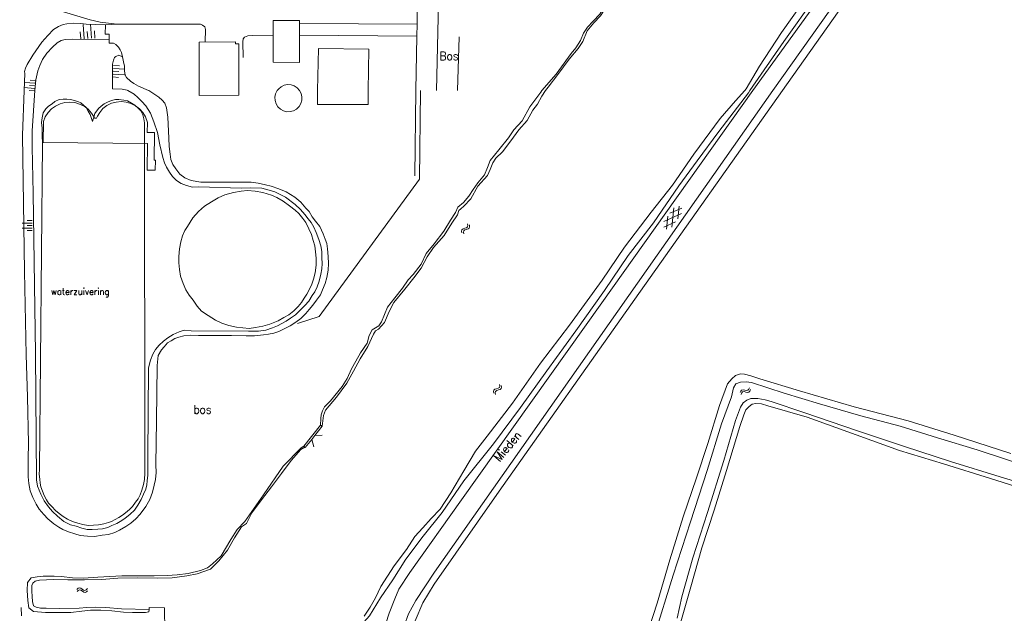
# Model space of a CAD drawing. Header units: metres. Extents: x 189705 to 199106, y 581686 to 588448.
# Tile 546 of 555: x 198046 to 198279, y 587876 to 588017. Entities that reach past the tile are written whole.
import ezdxf

# ---------------------------------------------------------------- set-up
doc = ezdxf.new("R2010")
doc.units = ezdxf.units.M
doc.layers.add('B-WA-OG-GBKN-G', color=7, linetype='Continuous', lineweight=18)
doc.styles.add('Style-STANDARD', font='STANDARD.shx')

msp = doc.modelspace()

# ---------------------------------------------------------------- linework, layer by layer
at = {"layer": 'B-WA-OG-GBKN-G'}
for p, q in [((198061.406, 588012.264), (198061.186, 588015.618)), ((198063.084, 588012.374), (198062.863, 588015.729)), ((198060.568, 588012.209), (198060.457, 588013.886)), ((198062.245, 588012.319), (198062.135, 588013.996)), ((198063.922, 588012.429), (198063.812, 588014.107)), ((198068.353, 588005.933), (198069.708, 588005.84)), ((198068.167, 588003.223), (198069.522, 588003.13)), ((198068.214, 588003.901), (198070.923, 588003.715)), ((198068.26, 588004.578), (198069.615, 588004.485)), ((198068.306, 588005.255), (198071.016, 588005.07)), ((198049.748, 588001.728), (198047.328, 588001.953)), ((198049.692, 588001.123), (198048.482, 588001.235)), ((198049.804, 588002.333), (198048.594, 588002.446)), ((198049.636, 588000.518), (198047.215, 588000.743)), ((198049.58, 587999.913), (198048.369, 588000.025)), ((198202.688, 587970.918), (198198.488, 587969.05)), ((198202.7, 587972.247), (198199.91, 587971.006)), ((198200.346, 587967.697), (198200.828, 587972.269)), ((198201.771, 587969.656), (198202.092, 587972.69)), ((198049.121, 587968.685), (198046.762, 587968.685)), ((198049.121, 587969.275), (198047.941, 587969.275)), ((198152.126, 587968.099), (198152.07, 587968.504)), ((198152.543, 587967.83), (198152.488, 587968.235)), ((198201.261, 587968.956), (198198.474, 587967.717)), ((198199.083, 587967.274), (198199.402, 587970.308)), ((198049.121, 587967.505), (198046.762, 587967.505)), ((198049.121, 587968.095), (198047.941, 587968.095)), ((198049.121, 587966.915), (198047.941, 587966.915)), ((198150.667, 587966.801), (198150.742, 587967.12)), ((198150.724, 587966.398), (198150.667, 587966.801)), ((198150.742, 587967.12), (198151.007, 587967.33)), ((198151.007, 587967.33), (198151.396, 587967.449)), ((198151.087, 587966.532), (198151.165, 587966.851)), ((198151.141, 587966.128), (198151.087, 587966.532)), ((198151.165, 587966.851), (198151.42, 587967.055)), ((198151.396, 587967.449), (198151.786, 587967.57)), ((198151.42, 587967.055), (198151.815, 587967.182)), ((198151.786, 587967.57), (198152.046, 587967.772)), ((198151.815, 587967.182), (198152.205, 587967.299)), ((198152.046, 587967.772), (198152.126, 587968.099)), ((198152.205, 587967.299), (198152.465, 587967.502)), ((198152.465, 587967.502), (198152.543, 587967.83)), ((198158.207, 587928.847), (198158.28, 587929.166)), ((198158.266, 587928.444), (198158.207, 587928.847)), ((198158.28, 587929.166), (198158.544, 587929.378)), ((198158.544, 587929.378), (198158.932, 587929.498)), ((198158.628, 587928.58), (198158.704, 587928.9)), ((198158.684, 587928.177), (198158.628, 587928.58)), ((198158.704, 587928.9), (198158.958, 587929.104)), ((198158.932, 587929.498), (198159.322, 587929.621)), ((198158.958, 587929.104), (198159.352, 587929.233)), ((198159.322, 587929.621), (198159.581, 587929.825)), ((198159.352, 587929.233), (198159.743, 587929.353)), ((198159.581, 587929.825), (198159.659, 587930.152)), ((198159.659, 587930.152), (198159.602, 587930.556)), ((198159.743, 587929.353), (198160.001, 587929.556)), ((198160.001, 587929.556), (198160.078, 587929.885)), ((198160.078, 587929.885), (198160.02, 587930.289)), ((198216.514, 587928.598), (198216.664, 587928.977)), ((198216.664, 587928.977), (198216.886, 587929.217)), ((198216.886, 587929.217), (198217.221, 587929.269)), ((198216.896, 587928.536), (198217.121, 587928.775)), ((198217.121, 587928.775), (198217.443, 587928.825)), ((198217.221, 587929.269), (198217.618, 587929.18)), ((198217.443, 587928.825), (198217.849, 587928.741)), ((198217.618, 587929.18), (198218.016, 587929.092)), ((198217.849, 587928.741), (198218.247, 587928.65)), ((198218.016, 587929.092), (198218.342, 587929.14)), ((198218.247, 587928.65), (198218.573, 587928.697)), ((198218.342, 587929.14), (198218.573, 587929.384)), ((198218.573, 587929.384), (198218.725, 587929.763)), ((198218.573, 587928.697), (198218.803, 587928.944)), ((198218.803, 587928.944), (198218.955, 587929.323)), ((198216.743, 587928.158), (198216.896, 587928.536)), ((198059.676, 587882.042), (198059.962, 587882.332)), ((198059.962, 587882.332), (198060.261, 587882.467)), ((198060.261, 587882.467), (198060.589, 587882.384)), ((198060.589, 587882.384), (198060.92, 587882.147)), ((198060.92, 587882.147), (198061.253, 587881.91)), ((198061.88, 587881.962), (198062.168, 587882.252)), ((198059.716, 587881.547), (198060.004, 587881.835)), ((198060.004, 587881.835), (198060.305, 587881.968)), ((198060.305, 587881.968), (198060.621, 587881.889)), ((198060.621, 587881.889), (198060.962, 587881.652)), ((198060.962, 587881.652), (198061.293, 587881.413)), ((198061.253, 587881.91), (198061.571, 587881.827)), ((198061.293, 587881.413), (198061.611, 587881.33)), ((198061.571, 587881.827), (198061.88, 587881.962)), ((198061.611, 587881.33), (198061.919, 587881.467)), ((198061.919, 587881.467), (198062.207, 587881.757))]:
    msp.add_line(p, q, dxfattribs=at)
at = {"layer": 'B-WA-OG-GBKN-G', "flags": 128}
for points in [[(198218.858, 588000), (198226.826, 588011.607), (198234.472, 588022.419), (198240.211, 588030.823), (198245.012, 588037.886), (198252.451, 588047.487), (198258.072, 588056.172), (198262.77, 588063.316), (198269.641, 588072.032), (198276.756, 588081.243), (198284.032, 588092.487), (198291.276, 588103.013), (198298.839, 588114.226), (198299.116, 588114.691), (198307.78, 588128.74), (198313.086, 588135.927), (198317.489, 588143.923)], [(198219.501, 588000), (198264.186, 588061.84), (198297.5, 588108.187), (198303.203, 588116.657), (198313.998, 588133.091), (198315.018, 588133.977), (198315.961, 588134.507), (198317.31, 588134.883), (198318.556, 588134.979), (198320.006, 588135.049), (198323.213, 588133.753)], [(198224.296, 588000), (198296.712, 588102.037), (198316.041, 588128.887), (198316.909, 588129.798), (198317.724, 588130.329), (198318.361, 588130.606), (198319.15, 588130.73), (198320.065, 588130.65), (198320.776, 588130.545), (198321.74, 588130.058), (198327.19, 588125.916)], [(198283.724, 588096.809), (198276.544, 588086.922), (198272.002, 588079.277), (198268.487, 588073.728), (198264.325, 588068.328), (198258.774, 588060.455), (198254.232, 588053.327), (198250.626, 588047.979), (198247.872, 588044.968), (198242.812, 588038.292), (198240.446, 588034.983), (198236.887, 588028.251), (198231.362, 588020.798), (198226.289, 588013.734), (198221.074, 588005.803), (198217.966, 588000.411), (198217.598, 588000)], [(198271.773, 588051.741), (198267.366, 588051.14), (198262.963, 588049.298), (198260.088, 588046.847), (198257.951, 588044.363), (198226.542, 588000)], [(198191.1, 588030.926), (198190.307, 588029.294), (198189.859, 588027.647), (198188.995, 588026.028), (198187.824, 588024.305), (198186.681, 588023.358), (198185.453, 588022.163), (198184.967, 588020.94), (198184.365, 588019.835), (198183.33, 588018.059), (198181.736, 588016.442), (198180.41, 588015.033), (198179.474, 588013.616), (198178.798, 588011.846), (198177.673, 588010.111), (198176.594, 588008.792), (198172.978, 588003.905), (198169.635, 588000)], [(198000, 588022.267), (198031.621, 588021.657), (198039.475, 588021.243), (198043.847, 588020.945), (198047.532, 588020.447), (198048.421, 588020.418), (198051.42, 588019.973), (198054.112, 588019.301), (198062.772, 588016.773), (198065.134, 588016.153), (198069.149, 588015.678), (198088.014, 588015.676), (198088.878, 588015.698), (198089.411, 588015.493), (198089.893, 588015.084), (198090.093, 588014.422), (198089.98, 588011.523)], [(198170.527, 588000), (198171.118, 588000.82), (198173.425, 588003.779), (198176.094, 588007.444), (198178.247, 588009.989), (198179.326, 588011.646), (198180.385, 588014.112), (198181.936, 588016.016), (198183.487, 588017.661), (198184.379, 588019.001), (198185.426, 588020.303), (198185.749, 588021.228), (198185.981, 588022.173)], [(198140.155, 588020.903), (198140.159, 588015.69), (198112.397, 588015.906)], [(198144.743, 588000), (198145.188, 588020.729)], [(198047.203, 588000), (198047.365, 588004.071), (198047.315, 588004.503), (198047.548, 588005.341), (198047.932, 588006.204), (198049.212, 588008.361), (198051.411, 588011.429), (198052.765, 588013.025), (198054.169, 588014.418), (198055.29, 588015.125), (198056.411, 588015.604), (198057.276, 588015.753), (198058.777, 588015.95), (198060.582, 588015.892), (198061.878, 588015.708), (198066.403, 588015.562), (198066.368, 588013.35), (198067.309, 588013.321), (198067.29, 588012.125), (198058.736, 588012.187), (198056.931, 588012.092), (198055.938, 588011.817), (198055.021, 588011.337), (198053.873, 588010.299), (198052.596, 588008.855), (198051.496, 588007.334), (198050.881, 588005.938), (198050.443, 588004.694), (198049.977, 588002.56), (198049.692, 588000)], [(198066.403, 588015.562), (198069.149, 588015.678)], [(198112.328, 588016.56), (198112.304, 588006.681), (198106.062, 588006.696), (198106.086, 588016.575), (198112.328, 588016.56)], [(198140.046, 588012.893), (198140.159, 588015.69)], [(198098.966, 588007.85), (198098.929, 588011.512), (198098.958, 588012.274), (198099.341, 588012.654), (198100.105, 588012.956), (198101.122, 588013.028), (198106.003, 588012.983)], [(198112.385, 588013.109), (198140.046, 588012.893), (198139.826, 588000)], [(198149.716, 588000), (198150.114, 588012.749)], [(198071.704, 588000), (198071.527, 588000.131), (198070.384, 588000.339), (198068.122, 588000.45), (198068.119, 588006.223), (198068.327, 588007.163), (198068.558, 588007.797), (198068.915, 588008.101), (198069.577, 588008.378), (198070.491, 588007.993), (198070.215, 588008.986), (198069.938, 588009.648), (198069.483, 588010.311), (198068.875, 588010.873), (198068.343, 588011.206), (198067.275, 588011.185), (198067.29, 588012.125)], [(198088.589, 588000), (198088.577, 588011.495), (198097.144, 588011.504), (198097.144, 588011.046)], [(198097.144, 588011.046), (198097.941, 588011.05), (198097.997, 588000)], [(198070.491, 588007.993), (198070.664, 588006.797), (198070.889, 588005.753), (198070.961, 588004.66), (198071.109, 588003.667), (198071.412, 588003.081), (198072.375, 588002.238), (198073.11, 588001.701), (198074.2, 588001.035), (198075.368, 588000.598), (198076.206, 588000.213), (198076.688, 588000)], [(198116.593, 588000), (198116.771, 588009.98), (198128.721, 588009.767), (198128.547, 588000)], [(198107.06, 588000.033), (198107.388, 588000.45), (198107.946, 588000.912), (198108.685, 588001.264), (198109.489, 588001.418), (198110.306, 588001.364), (198111.083, 588001.105), (198111.769, 588000.658), (198112.32, 588000.053), (198112.348, 588000)], [(198086.586, 587942.203), (198084.932, 587941.988), (198083.811, 587941.717), (198082.843, 587941.37), (198081.948, 587940.818), (198081.131, 587940.367), (198080.336, 587939.459), (198079.694, 587938.701), (198078.92, 587937.386), (198078.647, 587935.025), (198078.464, 587922.015), (198078.301, 587911.52), (198078.414, 587909.74), (198078.248, 587908.09), (198077.957, 587906.72), (198077.562, 587905.045), (198076.937, 587903.297), (198075.933, 587901.704), (198074.621, 587899.885), (198073.595, 587898.75), (198072.443, 587897.743), (198071.267, 587896.939), (198069.734, 587896.062), (198068.611, 587895.538), (198067.108, 587895.067), (198065.632, 587894.901), (198063.85, 587894.585), (198062.198, 587894.675), (198060.471, 587894.842), (198059.152, 587895.183), (198057.656, 587895.652), (198056.313, 587896.197), (198055.402, 587896.789), (198054.189, 587897.587), (198052.826, 587898.792), (198051.817, 587899.766), (198050.76, 587901.046), (198050.032, 587902.221), (198049.232, 587903.828), (198048.635, 587905.409), (198048.293, 587907.089), (198048.128, 587908.691), (198048.118, 587910.597), (198048.163, 587912.986), (198048.192, 587916.544), (198047.953, 587927.575), (198047.704, 587937.565), (198047.255, 587957.214), (198046.783, 587989.493), (198047.203, 588000)], [(198104.391, 587943.328), (198102.635, 587943.089), (198100.245, 587943.108), (198086.722, 587943.219), (198085.045, 587943.334), (198083.872, 587942.937), (198082.444, 587942.339), (198081.166, 587941.587), (198080.143, 587940.756), (198079.093, 587939.825), (198078.296, 587938.789), (198077.601, 587937.702), (198077.055, 587936.258), (198076.634, 587934.432), (198076.411, 587913.467), (198076.442, 587911.103), (198076.451, 587909.095), (198076.287, 587907.724), (198076.178, 587906.81), (198075.941, 587905.796), (198075.397, 587904.555), (198074.904, 587903.364), (198074.054, 587901.999), (198073.281, 587900.811), (198072.257, 587899.879), (198070.977, 587898.797), (198069.929, 587898.119), (198069.137, 587897.668), (198067.964, 587897.169), (198066.969, 587896.72), (198065.721, 587896.425), (198064.652, 587896.307), (198063.304, 587896.216), (198062.135, 587896.251), (198060.815, 587896.516), (198059.472, 587897.01), (198058.153, 587897.377), (198056.558, 587898.152), (198055.119, 587899.409), (198053.882, 587900.512), (198052.951, 587901.587), (198051.946, 587903.044), (198051.145, 587904.626), (198050.347, 587906.513), (198050.08, 587908.015), (198049.842, 587937.878), (198049.314, 587975.774), (198049.073, 587986.603), (198049.079, 587990.465), (198049.692, 588000)], [(198071.704, 588000), (198073.225, 587999.163), (198074.083, 587998.394), (198075.015, 587997.446), (198075.998, 587996.37), (198077.052, 587994.659), (198077.899, 587992.619), (198078.692, 587990.122), (198079.279, 587987.22), (198080.016, 587984.164), (198080.387, 587982.891), (198080.887, 587981.87), (198081.538, 587980.696), (198082.293, 587979.673), (198083.251, 587978.725), (198084.339, 587978.08), (198085.555, 587977.537), (198087.001, 587977.195), (198088.501, 587977.259), (198098.515, 587976.948), (198100.625, 587976.982), (198103.395, 587976.908), (198105.171, 587976.462), (198106.49, 587976.044), (198108.996, 587974.779), (198111.295, 587973.082), (198112.582, 587971.928), (198113.614, 587970.675), (198114.369, 587969.652), (198115.099, 587968.782), (198115.726, 587967.709), (198116.224, 587966.46), (198116.922, 587964.828), (198117.367, 587963.325), (198117.585, 587961.925), (198117.598, 587960.502), (198117.638, 587959.155), (198117.602, 587957.859), (198117.363, 587956.59), (198116.994, 587954.967), (198116.5, 587953.624), (198115.905, 587952.434), (198115.338, 587951.524), (198114.515, 587950.26), (198113.565, 587949.226), (198112.411, 587947.99), (198111.361, 587947.007), (198110.21, 587946.178), (198109.137, 587945.526), (198108.141, 587944.924)], [(198076.688, 588000), (198077.903, 587999.252), (198079.015, 587998.48), (198079.848, 587997.762), (198080.452, 587997.02), (198080.85, 587995.899), (198081.137, 587993.711), (198081.376, 587988.728), (198081.512, 587986.77), (198081.701, 587985.015), (198081.894, 587983.717), (198082.392, 587982.518), (198083.07, 587981.496), (198084.026, 587980.243), (198085.189, 587979.42), (198086.658, 587978.773), (198089.018, 587978.322), (198098.272, 587978.322), (198100.916, 587978.352), (198102.541, 587978.11), (198104.266, 587977.74), (198105.586, 587977.399), (198107.462, 587976.773), (198109.159, 587976.073), (198111.183, 587974.812), (198112.596, 587973.606), (198113.805, 587972.223), (198114.612, 587971.404), (198115.339, 587970.178), (198116.118, 587969.104), (198117.1, 587967.876), (198117.873, 587966.142), (198118.372, 587964.892), (198118.77, 587963.822), (198118.963, 587962.575), (198119.126, 587960.794), (198119.189, 587959.142), (198119.074, 587957.542), (198118.806, 587955.841), (198118.387, 587954.422), (198117.79, 587952.927), (198117.297, 587951.686), (198116.372, 587950.448), (198115.498, 587949.261), (198114.574, 587948.226), (198113.829, 587947.267), (198112.625, 587946.133), (198111.423, 587945.253), (198110.069, 587944.426), (198108.511, 587943.6)], [(198097.997, 588000), (198098.003, 587998.919), (198088.595, 587998.871), (198088.589, 588000)], [(198112.348, 588000), (198112.7, 587999.328), (198112.885, 587998.53), (198112.862, 587997.712), (198112.634, 587996.926), (198112.214, 587996.224), (198111.63, 587995.65), (198110.921, 587995.242), (198110.131, 587995.027), (198109.312, 587995.018), (198108.518, 587995.217), (198107.8, 587995.609), (198107.204, 587996.171), (198106.769, 587996.864), (198106.523, 587997.645), (198106.483, 587998.463), (198106.651, 587999.264), (198106.868, 587999.708), (198107.041, 588000)], [(198107.041, 588000), (198107.06, 588000.033)], [(198111.852, 587944.945), (198117.001, 587946.58), (198140.681, 587979.094), (198140.9, 588000)], [(198128.547, 588000), (198128.547, 587996.714), (198116.593, 587996.714), (198116.593, 588000)], [(198117.678, 587920.628), (198117.98, 587923.217), (198118.477, 587924.427), (198121.056, 587927.555), (198123.473, 587930.837), (198125.114, 587933.634), (198126.697, 587936.56), (198128.506, 587939.493), (198129.804, 587942.393), (198130.327, 587943.222), (198131.026, 587943.61), (198132.416, 587945.203), (198133.487, 587947.773), (198134.618, 587949.942), (198137.21, 587953.05), (198139.388, 587955.776), (198141.088, 587958.029), (198142.483, 587960.664), (198144.027, 587962.943), (198146.522, 587965.779), (198148.377, 587968.686), (198149.663, 587970.642), (198150.024, 587971.69), (198150.477, 587972.046), (198151.175, 587972.701), (198152.823, 587974.404), (198154.458, 587977.446), (198156.804, 587979.894), (198157.405, 587981.325), (198158.025, 587982.911), (198158.781, 587984.063), (198160.306, 587985.54), (198162.323, 587988.11), (198164.223, 587990.707), (198166.181, 587992.934), (198167.473, 587995.382), (198168.624, 587996.806), (198169.606, 587998.722), (198170.527, 588000)], [(198121.527, 587868.238), (198125.451, 587872.054), (198128.849, 587875.848), (198131.474, 587880.106), (198134.379, 587884.357), (198137.461, 587889.194), (198141.548, 587894.672), (198146.091, 587900.279), (198151.181, 587907.702), (198158.189, 587916.505), (198164.561, 587925.104), (198170.811, 587933.715), (198177.648, 587943.175), (198184.427, 587952.725), (198190.068, 587961.032), (198196.014, 587968.744), (198202.057, 587977.465), (198206.328, 587983.415), (198211.466, 587990.363), (198218.519, 587999.506), (198218.858, 588000)], [(198169.635, 588000), (198169.357, 587999.675), (198166.819, 587996.172), (198165.005, 587992.882), (198163.005, 587990.726), (198161.704, 587988.834), (198159.48, 587985.994), (198157.441, 587983.473), (198156.811, 587981.821), (198156.076, 587980.11), (198154.514, 587978.187), (198153.375, 587976.594), (198152.368, 587975.028), (198151.08, 587973.514), (198149.755, 587972.45), (198149.178, 587971.208), (198148.052, 587969.342), (198146.455, 587966.761), (198144.147, 587963.784), (198142.303, 587961.53), (198141.071, 587959.006), (198139.195, 587956.524), (198138.031, 587955.264), (198136.703, 587953.327), (198134.886, 587951.046), (198133.134, 587948.778), (198131.729, 587945.298), (198131.082, 587944.362), (198129.516, 587943.468), (198128.769, 587942.083), (198128.295, 587940.28), (198126.77, 587938.024), (198125.651, 587936.015), (198124.616, 587934.253)], [(198217.598, 588000), (198215.407, 587997.555), (198211.806, 587993.385), (198205.57, 587984.948), (198200.51, 587977.677), (198195.475, 587971.299), (198189.18, 587963.011), (198183.901, 587955.164), (198176.172, 587944.545), (198169.34, 587935.545), (198162.691, 587926.079), (198156.661, 587918.316), (198153.966, 587914.722), (198151.19, 587910.115), (198148.144, 587904.88), (198145.581, 587901.043), (198143.454, 587898.846), (198141.518, 587896.629), (198139.588, 587894.563), (198137.596, 587891.47), (198134.738, 587887.627), (198131.55, 587882.733), (198130.324, 587880.056), (198129.035, 587877.909), (198127.608, 587875.729)], [(198133.528, 587876.451), (198134.847, 587879.849), (198135.828, 587882.105), (198138.421, 587886.08), (198150.66, 587903.235), (198183.809, 587949.819), (198219.501, 588000)], [(198136.013, 587860.335), (198135.872, 587861.514), (198135.887, 587863.853), (198135.957, 587866.776), (198136.464, 587870.509), (198137.094, 587873.454), (198138.129, 587876.295), (198139.853, 587879.435), (198144.244, 587886.143), (198224.296, 588000)], [(198226.542, 588000), (198191.634, 587950.696), (198159.506, 587905.304), (198144.154, 587883.302), (198141.496, 587878.923), (198139.648, 587874.634), (198138.339, 587869.892), (198137.775, 587864.122), (198138.66, 587858.321), (198140.336, 587853.391), (198143.903, 587847.537), (198153.751, 587833.788), (198164.418, 587819.866), (198170.501, 587811.924), (198171.848, 587810.569), (198176, 587808.194)], [(198139.594, 587979.84), (198139.826, 588000)], [(198067.182, 587897.913), (198066.009, 587897.541), (198064.788, 587897.373), (198063.592, 587897.23), (198062.321, 587897.215), (198061.102, 587897.454), (198059.859, 587897.718), (198058.591, 587898.135), (198057.452, 587898.678), (198056.415, 587899.322), (198055.454, 587900.016), (198054.571, 587900.76), (198053.765, 587901.656), (198052.983, 587902.476), (198052.456, 587903.243), (198051.93, 587904.238), (198051.558, 587905.334), (198051.134, 587906.303), (198051.014, 587907.168), (198050.869, 587908.135), (198050.777, 587909.305), (198050.811, 587910.423), (198051.521, 587987.523), (198051.486, 587989.455), (198051.423, 587991.132), (198051.333, 587992.48), (198051.418, 587993.572), (198051.682, 587994.714), (198052.325, 587995.674), (198052.991, 587996.355), (198053.809, 587996.907), (198054.475, 587997.436), (198055.47, 587997.885), (198056.411, 587997.953), (198057.25, 587997.972), (198058.266, 587997.887), (198059.053, 587997.703), (198059.889, 587997.417), (198060.573, 587997.081), (198061.255, 587996.567), (198061.861, 587996.003), (198062.362, 587995.16), (198062.813, 587994.343), (198063.359, 587992.738), (198063.883, 587994.589), (198064.757, 587995.776), (198065.372, 587996.355), (198066.088, 587996.909), (198066.93, 587997.308), (198067.874, 587997.682)], [(198063.8, 587993.506), (198064.268, 587993.527), (198064.504, 587993.946), (198065.066, 587994.854), (198065.796, 587995.792), (198066.751, 587996.488), (198067.816, 587996.998), (198068.957, 587997.307), (198070.134, 587997.403), (198071.309, 587997.284), (198072.443, 587996.953), (198073.498, 587996.422), (198074.439, 587995.708), (198075.235, 587994.835), (198075.859, 587993.832), (198076.334, 587992.487), (198076.311, 587990.136), (198078, 587990.12), (198077.936, 587983.529), (198078.227, 587983.526), (198078.205, 587981.213), (198076.323, 587981.232), (198076.384, 587987.46), (198051.701, 587987.7), (198051.75, 587992.727), (198052.203, 587993.818), (198052.846, 587994.809), (198053.659, 587995.666), (198054.614, 587996.361), (198055.679, 587996.872), (198056.819, 587997.18), (198057.996, 587997.277), (198059.172, 587997.157), (198060.306, 587996.827), (198061.361, 587996.296), (198062.302, 587995.582), (198063.098, 587994.709), (198063.722, 587993.706), (198063.8, 587993.506)], [(198067.182, 587897.913), (198067.845, 587898.161), (198068.738, 587898.561), (198069.606, 587899.062), (198070.475, 587899.639), (198071.192, 587900.193), (198072.088, 587900.973), (198072.831, 587901.704), (198073.551, 587902.664), (198074.143, 587903.523), (198074.608, 587904.409), (198075.049, 587905.498), (198075.416, 587906.893), (198075.629, 587908.086), (198075.718, 587909.584), (198075.661, 587992.408), (198075.49, 587993.325), (198075.294, 587994.267), (198074.819, 587995.185), (198074.189, 587995.877), (198073.407, 587996.569), (198072.546, 587997.059), (198071.661, 587997.549), (198070.773, 587997.76), (198069.604, 587997.897), (198068.766, 587997.903), (198067.874, 587997.682)], [(198113.073, 587969.79), (198112.193, 587970.94), (198111.259, 587971.736), (198109.945, 587972.738), (198108.48, 587973.868), (198106.987, 587974.693), (198105.721, 587975.288), (198103.667, 587975.94), (198101.839, 587976.26), (198100.035, 587976.351), (198098.534, 587976.211), (198096.701, 587975.896), (198094.663, 587975.353), (198093.107, 587974.68), (198091.523, 587973.701), (198089.861, 587972.648), (198088.453, 587971.439), (198087.119, 587969.925), (198085.831, 587967.903), (198085.187, 587966.891), (198084.669, 587965.676), (198084.225, 587964.256), (198083.906, 587962.582), (198083.739, 587960.753), (198083.778, 587959.279), (198083.943, 587957.727), (198084.184, 587956.099), (198084.78, 587954.366), (198085.403, 587952.861), (198086.206, 587951.609), (198087.188, 587950.483), (198088.117, 587949.052), (198089.175, 587947.849), (198090.717, 587946.795), (198092.463, 587945.764), (198093.982, 587945.04), (198095.604, 587944.442), (198097.406, 587944.097), (198098.879, 587943.882), (198100.403, 587943.793), (198101.905, 587943.959), (198103.61, 587944.275), (198105.292, 587944.795), (198107.281, 587945.541), (198108.635, 587946.343), (198109.76, 587947.02), (198110.962, 587947.925), (198111.961, 587948.934), (198112.783, 587949.944), (198113.401, 587950.904)], [(198113.073, 587969.79), (198113.777, 587968.793), (198114.502, 587967.338), (198115.177, 587965.96), (198115.547, 587964.56), (198115.918, 587963.311), (198116.11, 587961.861), (198116.275, 587960.386), (198116.236, 587958.709), (198115.993, 587956.881), (198115.65, 587955.435), (198115.234, 587954.269), (198114.742, 587953.181), (198114.019, 587951.865), (198113.401, 587950.904)], [(198104.391, 587943.328), (198105.946, 587943.9), (198107.094, 587944.425), (198108.141, 587944.924)], [(198086.586, 587942.203), (198088.441, 587942.112), (198092.356, 587942.105), (198096.271, 587942.073), (198099.728, 587942.02), (198101.685, 587942.004), (198103.822, 587942.24), (198105.019, 587942.434), (198106.215, 587942.653), (198107.388, 587943.075), (198108.511, 587943.6)], [(198124.616, 587934.253), (198123.593, 587931.95), (198122.376, 587930.007), (198119.624, 587926.693), (198118.245, 587925.245), (198117.728, 587924.276), (198117.445, 587923.358), (198117.351, 587922.492), (198117.307, 587920.864)], [(198280.558, 587914.229), (198267.127, 587918.529), (198256.234, 587921.89), (198243.524, 587925.204), (198230.58, 587928.995), (198221.157, 587931.856), (198219.088, 587932.533), (198217.585, 587932.968), (198216.647, 587933.016), (198215.461, 587932.642), (198214.527, 587931.896), (198213.54, 587930.7), (198211.642, 587925.541), (198208.899, 587916.561), (198206.23, 587908.421), (198203.037, 587899.22), (198199.92, 587889.036), (198196.932, 587878.832), (198194.158, 587870.315)], [(198286.219, 587910.567), (198272.581, 587915.05), (198263.184, 587917.886), (198254.354, 587920.635), (198245.054, 587923.105), (198235.292, 587925.961), (198226.917, 587928.474), (198219.193, 587930.979), (198217.917, 587931.139), (198216.582, 587931.058), (198215.48, 587930.651), (198214.982, 587929.734)], [(198214.982, 587929.734), (198214.474, 587927.567), (198212.084, 587921.237), (198208.729, 587910.161), (198204.811, 587898.026), (198200.696, 587885.428), (198196.23, 587870.963)], [(198201.656, 587875.265), (198202.745, 587880.348), (198205.313, 587889.557), (198208.778, 587900.235), (198212.651, 587912.533), (198215.415, 587921.989), (198216.577, 587925.177), (198217.232, 587926.178), (198218.139, 587926.84), (198219.052, 587927.169), (198220.745, 587927.177), (198222.444, 587926.898), (198223.869, 587926.49), (198231.808, 587923.848), (198244.034, 587919.636), (198255.414, 587915.844), (198266.294, 587912.334), (198278.046, 587908.716), (198291.991, 587904.545)], [(198190.567, 587836.109), (198191.951, 587841.654), (198193.839, 587848.012), (198196.298, 587855.475), (198198.967, 587863.928), (198202.029, 587872.718), (198204.892, 587882.642), (198207.492, 587891.89), (198210.346, 587900.811), (198213.292, 587910.181), (198216.424, 587920.626), (198217.409, 587923.319), (198217.849, 587924.503), (198218.672, 587925.289), (198219.344, 587925.899), (198220.244, 587926.046), (198221.611, 587925.951), (198223.088, 587925.497), (198232.401, 587922.832), (198243.988, 587918.641), (198254.236, 587914.95), (198264.615, 587911.773), (198275.71, 587908.294), (198287.481, 587904.566)], [(198117.307, 587920.864), (198113.313, 587915.9)], [(198115.936, 587918.451), (198117.678, 587920.628)], [(198117.678, 587920.628), (198117.307, 587920.864)], [(198113.574, 587915.676), (198113.658, 587915.605), (198115.213, 587917.548)], [(198115.213, 587917.548), (198115.936, 587918.451)], [(198115.213, 587917.548), (198115.728, 587915.788)], [(198115.936, 587918.451), (198117.655, 587918.55)], [(198113.313, 587915.9), (198112.7, 587915.524), (198108.466, 587911.218), (198103.77, 587904.458), (198099.374, 587898.095), (198097.557, 587896.205), (198096.085, 587893.838), (198093.774, 587890.022), (198091.775, 587888.126), (198090.567, 587887.153), (198088.872, 587886.559), (198085.991, 587885.87), (198083.365, 587885.494), (198080.987, 587885.332), (198077.919, 587885.282), (198070.325, 587885.266), (198064.637, 587884.946), (198061.198, 587884.689), (198058.612, 587884.801), (198056.06, 587885.108), (198054.289, 587885.224), (198051.729, 587885.206), (198050.302, 587885.041), (198048.868, 587884.811), (198048.018, 587883.719), (198047.915, 587881.778), (198048.058, 587879.433), (198048.306, 587877.719), (198049.424, 587876.824), (198052.25, 587876.594), (198055.285, 587876.617), (198058.21, 587876.628), (198060.868, 587876.952), (198062.914, 587877.141), (198065.337, 587877.141), (198067.955, 587876.97), (198070.657, 587876.721), (198072.78, 587876.649), (198075.867, 587876.647), (198076.714, 587876.766)], [(198076.726, 587877.336), (198070.18, 587877.45), (198066.473, 587877.776), (198064.06, 587877.843), (198062.056, 587877.754), (198060.243, 587877.657), (198055.665, 587877.583), (198052.421, 587877.601), (198051.08, 587877.63), (198050.017, 587877.853), (198049.433, 587878.208), (198049.181, 587879.198), (198049.085, 587880.432), (198048.993, 587881.633), (198048.987, 587882.967), (198049.214, 587883.556), (198049.829, 587884.015), (198050.795, 587884.241), (198054.166, 587884.394), (198057.552, 587884.307), (198061.46, 587884.333), (198065.528, 587884.419), (198069.354, 587884.727), (198074.041, 587884.776), (198078.624, 587884.717), (198082.187, 587884.795), (198085.674, 587885.266), (198088.092, 587885.719), (198091.264, 587886.893), (198093.232, 587888.803), (198095.255, 587891.379), (198096.979, 587894.283), (198098.59, 587896.848), (198099.75, 587897.616), (198101.021, 587900.188), (198103.32, 587903.287), (198105.705, 587906.346), (198108.07, 587909.458), (198110.356, 587912.517), (198112.641, 587915.145), (198113.574, 587915.676)], [(198113.313, 587915.9), (198113.574, 587915.676)], [(198046.476, 587877.776), (198046.536, 587875.819)], [(198076.726, 587877.336), (198076.736, 587877.822), (198080.371, 587877.752), (198080.465, 587872.196), (198072.997, 587859.915)], [(198076.714, 587876.766), (198076.726, 587877.336)], [(198133.528, 587876.451), (198131.998, 587871.784), (198131.935, 587869.929), (198131.769, 587867.769), (198131.627, 587865.584), (198131.635, 587862.889), (198131.728, 587861.512)]]:
    msp.add_lwpolyline(points, dxfattribs=at)

# ---------------------------------------------------------------- texts
at = {"layer": 'B-WA-OG-GBKN-G', "style": 'Style-STANDARD'}
for s, height, p in [('Bos', 2, (198145.439, 588007.2)), ('waterzuivering', 1.6, (198053.565, 587951.698)), ('bos', 2, (198087.222, 587923.62))]:
    msp.add_text(s, height=height, dxfattribs=at).set_placement(p)
msp.add_text('Mieden', height=2, rotation=49.98904, dxfattribs=at).set_placement((198159.615, 587912.096))

doc.saveas('drawing.dxf')
